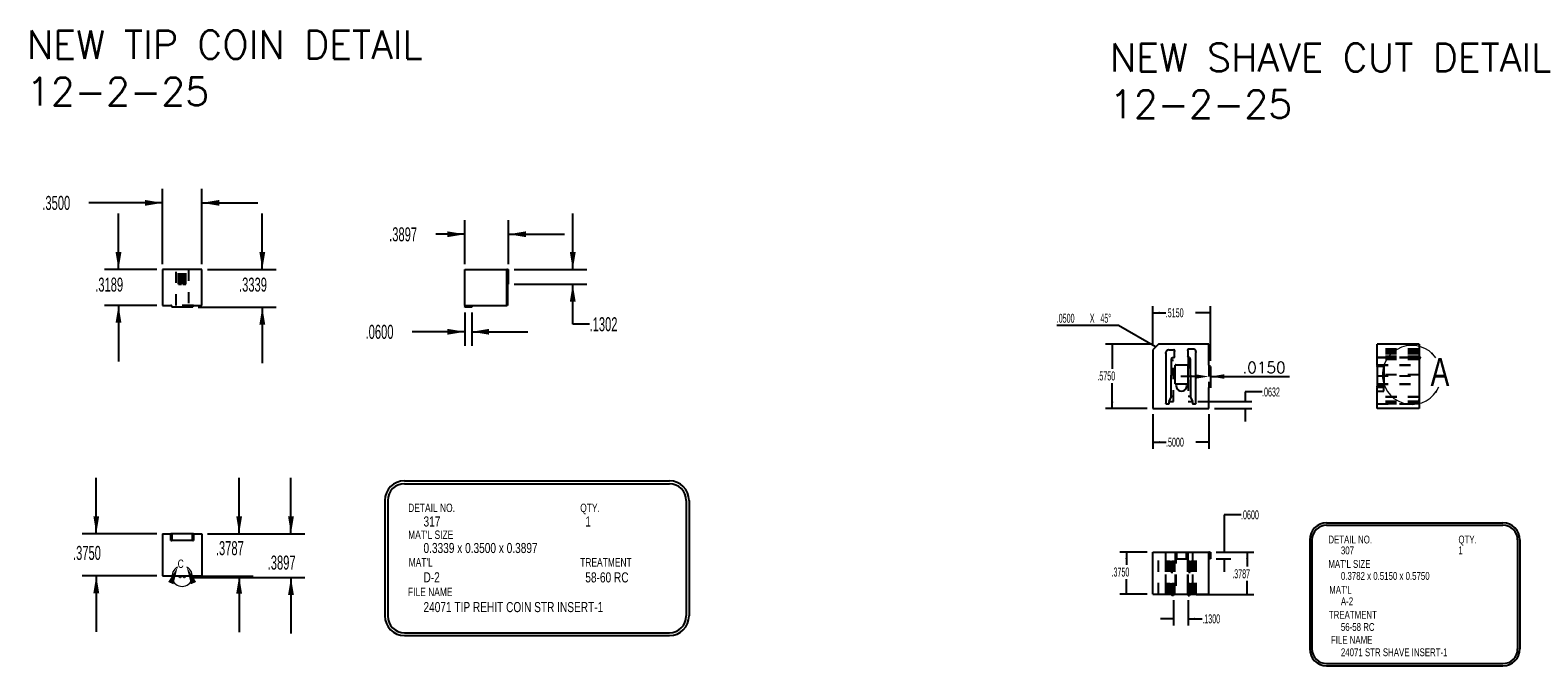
# Model space of a CAD drawing. Header units: inches. Extents: x 1880 to 2363, y -453 to -54.
# Tile 1000 of 1056: x 2229.66 to 2243.13, y -310.47 to -304.8. Entities that reach past the tile are written whole.
import ezdxf

# ---------------------------------------------------------------- set-up
doc = ezdxf.new("R2010")
doc.units = ezdxf.units.IN
doc.header["$LTSCALE"] = 0.5
doc.header["$MEASUREMENT"] = 0
doc.linetypes.add('HIDDEN', pattern=[0.225, 0.15, -0.075])
doc.layers.get('DEFPOINTS').update_dxf_attribs({"color": 8})
for name, color, linetype in [('SID-M-D', 42, 'Continuous'), ('SID-M-H', 4, 'HIDDEN'), ('SID-M-M', 233, 'Continuous'), ('SID-M-S', 105, 'Continuous'), ('SID-M-S2', 1, 'Continuous')]:
    doc.layers.add(name, color=color, linetype=linetype)
doc.styles.add('DIEMAKER', font='romans.shx')
doc.styles.add('SLDTEXTSTYLE0', font='TXT', dxfattribs={"width": 0.595745})
doc.styles.add('T', font='romans.shx')
doc.dimstyles.new('LINEAR', dxfattribs={"dimtxt": 0.1, "dimasz": 0.125, "dimexe": 0.1, "dimexo": 0.05, "dimgap": 0.03, "dimtad": 1, "dimdec": 4, "dimzin": 4, "dimdsep": 46, "dimtxsty": 'DIEMAKER', "dimcen": 0, "dimclrd": 34, "dimclre": 34, "dimclrt": 42, "dimazin": 0, "dimtfac": 1, "dimtdec": 4, "dimtofl": 0, "dimtmove": 0, "dimatfit": 3, "dimfxl": 0, "dimtolj": 1, "dimtzin": 0, "dimarcsym": 0})

# ---------------------------------------------------------------- blocks, each defined once
blk = doc.blocks.new('*D44')
at = {"layer": 'DEFPOINTS', "color": 0}
for p in [(2240.189, -307.887), (2240.204, -307.887), (2240.189, -307.889)]:
    blk.add_point(p, dxfattribs=at)
at = {"layer": 'SID-M-S2', "color": 34, "lineweight": -2}
for p, q in [((2240.064, -307.889), (2239.939, -307.889)), ((2240.189, -307.937), (2240.189, -307.989)), ((2240.204, -307.889), (2240.91, -307.889)), ((2240.204, -307.937), (2240.204, -307.989)), ((2240.329, -307.889), (2240.454, -307.889))]:
    blk.add_line(p, q, dxfattribs=at)
at = {"layer": 'SID-M-S2', "color": 34}
for points in [[(2240.064, -307.91), (2240.064, -307.868), (2240.189, -307.889)], [(2240.329, -307.868), (2240.329, -307.91), (2240.204, -307.889)]]:
    blk.add_solid(points, dxfattribs=at)
at = {"layer": 'SID-M-S2', "color": 42, "insert": (2240.682, -307.809), "char_height": 0.1, "attachment_point": 5, "style": 'DIEMAKER'}
blk.add_mtext('\\A1;.0150', dxfattribs=at)

msp = doc.modelspace()

# ---------------------------------------------------------------- linework, layer by layer
at = {"color": 7, "linetype": 'Continuous', "lineweight": 18}
for centre, radius, start, end in [((2242.00236, -307.87443), 0.26339, 35.264196, 336.262099), ((2231.02208, -309.67109), 0.09105, 116.480103, 63.568728)]:
    msp.add_arc(centre, radius, start, end, dxfattribs=at)
for points in [[(2242.21742, -307.72236), (2242.18435, -307.67145), (2242.17057, -307.68375)], [(2242.24347, -307.98046), (2242.20528, -308.02765), (2242.22123, -308.03694)], [(2230.98149, -309.5896), (2230.89676, -309.72314), (2230.94465, -309.7434)], [(2231.06261, -309.58956), (2231.09958, -309.74333), (2231.14746, -309.72303)]]:
    msp.add_solid(points, dxfattribs=at)
at = {"layer": 'SID-M-D'}
for p, q in [((2230.84708, -306.88469), (2230.84708, -306.2138)), ((2231.19708, -306.88469), (2231.19708, -306.2138)), ((2230.84708, -306.3388), (2230.18876, -306.3388)), ((2231.19708, -306.3388), (2231.69708, -306.3388)), ((2230.45338, -306.93469), (2230.45338, -306.43469)), ((2231.73754, -306.93469), (2231.73754, -306.43469)), ((2233.54709, -306.88469), (2233.54709, -306.49398)), ((2233.93684, -306.88469), (2233.93684, -306.49398)), ((2234.50968, -306.93469), (2234.50968, -306.43469)), ((2233.54709, -306.61898), (2233.28573, -306.61898)), ((2233.93684, -306.61898), (2234.43684, -306.61898)), ((2230.79708, -306.93469), (2230.32838, -306.93469)), ((2231.24708, -306.93469), (2231.86254, -306.93469)), ((2233.98684, -306.93469), (2234.63468, -306.93469)), ((2233.98684, -307.06493), (2234.63468, -307.06493)), ((2234.50968, -307.42168), (2234.50968, -307.06493)), ((2230.79708, -307.25359), (2230.32838, -307.25359)), ((2230.45338, -307.25359), (2230.45338, -307.75359)), ((2231.16383, -307.26859), (2231.86254, -307.26859)), ((2231.73754, -307.26859), (2231.73754, -307.76859)), ((2233.54709, -307.31859), (2233.54709, -307.61443)), ((2233.60709, -307.31859), (2233.60709, -307.61443)), ((2239.68946, -307.59934), (2239.68946, -307.25945)), ((2239.68946, -307.31945), (2239.80452, -307.31945)), ((2240.20446, -307.31945), (2240.07052, -307.31945)), ((2240.20446, -307.74809), (2240.20446, -307.25945)), ((2234.65968, -307.42168), (2234.50968, -307.42168)), ((2233.54709, -307.48943), (2233.07525, -307.48943)), ((2233.60709, -307.48943), (2234.10709, -307.48943)), ((2239.68946, -307.59934), (2239.26693, -307.59934)), ((2239.32693, -307.59934), (2239.32693, -307.81995)), ((2239.32693, -308.17434), (2239.32693, -307.94695)), ((2240.09244, -308.1111), (2240.57429, -308.1111)), ((2240.66429, -308.02679), (2240.51429, -308.02679)), ((2240.51429, -308.02679), (2240.51429, -308.1111)), ((2239.63946, -308.17434), (2239.26693, -308.17434)), ((2239.68946, -308.22434), (2239.68946, -308.53442)), ((2240.18946, -308.22434), (2240.18946, -308.53442)), ((2240.23946, -308.17434), (2240.57429, -308.17434)), ((2240.51429, -308.17434), (2240.51429, -308.28972)), ((2239.68946, -308.47442), (2239.80697, -308.47442)), ((2240.18946, -308.47442), (2240.07297, -308.47442)), ((2230.25498, -309.29234), (2230.25498, -308.79234)), ((2231.53084, -309.29234), (2231.53084, -308.79234)), ((2231.99342, -309.29234), (2231.99342, -308.79234)), ((2240.47667, -309.12318), (2240.32667, -309.12318)), ((2240.32667, -309.12318), (2240.32667, -309.45661)), ((2230.79708, -309.29234), (2230.12998, -309.29234)), ((2231.24708, -309.29234), (2232.11842, -309.29234)), ((2231.24708, -309.29234), (2231.65584, -309.29234)), ((2239.63946, -309.45661), (2239.39333, -309.45661)), ((2239.45333, -309.45661), (2239.45333, -309.57016)), ((2240.25446, -309.45661), (2240.38667, -309.45661)), ((2240.25446, -309.45661), (2240.59115, -309.45661)), ((2240.53115, -309.45661), (2240.53115, -309.58553)), ((2240.25446, -309.51661), (2240.38667, -309.51661)), ((2240.32667, -309.51661), (2240.32667, -309.63199)), ((2230.79708, -309.66734), (2230.12998, -309.66734)), ((2230.25498, -309.66734), (2230.25498, -310.16734)), ((2231.09294, -309.68209), (2232.11842, -309.68209)), ((2231.12708, -309.67109), (2231.65584, -309.67109)), ((2231.53084, -309.67109), (2231.53084, -310.17109)), ((2231.99342, -309.68209), (2231.99342, -310.18209)), ((2239.45333, -309.83161), (2239.45333, -309.69716)), ((2240.53115, -309.83535), (2240.53115, -309.71253)), ((2239.63946, -309.83161), (2239.39333, -309.83161)), ((2239.87446, -309.88535), (2239.87446, -310.11156)), ((2240.00446, -309.88535), (2240.00446, -310.11156)), ((2240.07546, -309.83535), (2240.59115, -309.83535)), ((2239.87446, -310.05156), (2239.75907, -310.05156)), ((2240.00446, -310.05156), (2240.13095, -310.05156))]:
    msp.add_line(p, q, dxfattribs=at)
at = {"layer": 'SID-M-D', "color": 0}
for p, q in [((2239.38163, -307.43218), (2238.83063, -307.43218)), ((2239.71446, -307.62434), (2239.38163, -307.43218))]:
    msp.add_line(p, q, dxfattribs=at)
at = {"layer": 'SID-M-D'}
for points in [[(2230.84708, -306.3388), (2230.69108, -306.3128), (2230.69108, -306.3648)], [(2231.19708, -306.3388), (2231.35308, -306.3648), (2231.35308, -306.3128)], [(2233.54709, -306.61898), (2233.39109, -306.59298), (2233.39109, -306.64498)], [(2233.93684, -306.61898), (2234.09284, -306.64498), (2234.09284, -306.59298)], [(2230.45338, -306.93469), (2230.47938, -306.77869), (2230.42738, -306.77869)], [(2231.73754, -306.93469), (2231.76354, -306.77869), (2231.71154, -306.77869)], [(2234.50968, -306.93469), (2234.53568, -306.77869), (2234.48368, -306.77869)], [(2234.50968, -307.06493), (2234.48368, -307.22093), (2234.53568, -307.22093)], [(2230.45338, -307.25359), (2230.42738, -307.40959), (2230.47938, -307.40959)], [(2231.73754, -307.26859), (2231.71154, -307.42459), (2231.76354, -307.42459)], [(2239.68946, -307.31945), (2239.74946, -307.32868), (2239.74946, -307.31022)], [(2240.20446, -307.31945), (2240.14446, -307.31022), (2240.14446, -307.32868)], [(2233.54709, -307.48943), (2233.39109, -307.46343), (2233.39109, -307.51543)], [(2233.60709, -307.48943), (2233.76309, -307.51543), (2233.76309, -307.46343)], [(2239.32693, -307.59934), (2239.3177, -307.65934), (2239.33616, -307.65934)], [(2239.32693, -308.17434), (2239.33616, -308.11434), (2239.3177, -308.11434)], [(2240.51429, -308.1111), (2240.52353, -308.0511), (2240.50506, -308.0511)], [(2240.51429, -308.17434), (2240.50506, -308.23434), (2240.52353, -308.23434)], [(2239.68946, -308.47442), (2239.74946, -308.48365), (2239.74946, -308.46519)], [(2240.18946, -308.47442), (2240.12946, -308.46519), (2240.12946, -308.48365)], [(2230.25498, -309.29234), (2230.28098, -309.13634), (2230.22898, -309.13634)], [(2231.53084, -309.29234), (2231.55684, -309.13634), (2231.50484, -309.13634)], [(2231.99342, -309.29234), (2232.01942, -309.13634), (2231.96742, -309.13634)], [(2239.45333, -309.45661), (2239.4441, -309.51661), (2239.46256, -309.51661)], [(2240.32667, -309.45661), (2240.3359, -309.39661), (2240.31744, -309.39661)], [(2240.53115, -309.45661), (2240.52192, -309.51661), (2240.54038, -309.51661)], [(2240.32667, -309.51661), (2240.31744, -309.57661), (2240.3359, -309.57661)], [(2230.25498, -309.66734), (2230.22898, -309.82334), (2230.28098, -309.82334)], [(2231.53084, -309.67109), (2231.50484, -309.82709), (2231.55684, -309.82709)], [(2231.99342, -309.68209), (2231.96742, -309.83809), (2232.01942, -309.83809)], [(2239.45333, -309.83161), (2239.46256, -309.77161), (2239.4441, -309.77161)], [(2240.53115, -309.83535), (2240.54038, -309.77535), (2240.52192, -309.77535)], [(2239.87446, -310.05156), (2239.81446, -310.04233), (2239.81446, -310.06079)], [(2240.00446, -310.05156), (2240.06446, -310.06079), (2240.06446, -310.04233)]]:
    msp.add_solid(points, dxfattribs=at)
at = {"layer": 'SID-M-D', "color": 0}
msp.add_solid([(2239.71446, -307.62434), (2239.66711, -307.58634), (2239.65788, -307.60233)], dxfattribs=at)
at = {"layer": 'SID-M-H'}
for p, q in [((2230.96708, -307.25359), (2230.96708, -306.93469)), ((2230.99023, -307.06493), (2230.99023, -306.93469)), ((2231.00123, -307.06493), (2231.00123, -306.93469)), ((2231.00623, -307.06493), (2231.00623, -306.93469)), ((2231.01723, -307.06493), (2231.01723, -306.93469)), ((2231.02694, -307.06493), (2231.02694, -306.93469)), ((2231.03794, -307.06493), (2231.03794, -306.93469)), ((2231.04294, -307.06493), (2231.04294, -306.93469)), ((2231.05394, -307.06493), (2231.05394, -306.93469)), ((2231.07708, -306.93469), (2231.07708, -307.25359)), ((2230.99023, -307.06493), (2231.01723, -307.06493)), ((2231.02694, -307.06493), (2231.05394, -307.06493)), ((2231.12333, -307.25359), (2230.92083, -307.25359)), ((2233.54709, -307.26109), (2233.60709, -307.26109)), ((2239.85496, -307.74307), (2239.87446, -307.74307)), ((2239.87446, -308.1111), (2239.87446, -307.7179)), ((2240.00446, -307.7174), (2240.00446, -308.1111)), ((2240.00446, -307.7174), (2240.01496, -307.7174)), ((2240.00446, -307.74307), (2240.02396, -307.74307)), ((2242.06606, -307.64339), (2241.69106, -307.64339)), ((2242.06606, -307.64439), (2241.69106, -307.64439)), ((2242.06606, -307.64934), (2241.69106, -307.64934)), ((2242.06606, -307.65139), (2241.69106, -307.65139)), ((2242.06606, -307.65239), (2241.69106, -307.65239)), ((2242.06606, -307.65958), (2241.69106, -307.65958)), ((2242.06606, -307.66758), (2241.69106, -307.66758)), ((2242.06606, -307.6771), (2241.69106, -307.6771)), ((2242.06606, -307.6851), (2241.69106, -307.6851)), ((2242.06606, -307.70907), (2241.69106, -307.70907)), ((2242.06606, -307.71157), (2241.69106, -307.71157)), ((2242.06606, -307.71584), (2241.69106, -307.71584)), ((2241.69106, -307.7164), (2242.06606, -307.7164)), ((2242.06606, -307.71736), (2241.69106, -307.71736)), ((2242.06606, -307.7179), (2241.69106, -307.7179)), ((2242.06606, -307.71844), (2241.69106, -307.71844)), ((2241.69106, -307.7189), (2242.06606, -307.7189)), ((2242.06606, -307.73766), (2241.69106, -307.73766)), ((2242.07897, -307.7179), (2242.06606, -307.7179)), ((2240.18946, -307.78809), (2240.18946, -307.98559)), ((2241.69106, -307.78354), (2242.06606, -307.78354)), ((2241.69106, -307.78854), (2242.06606, -307.78854)), ((2241.69106, -307.78854), (2242.06606, -307.78854)), ((2242.06606, -307.87443), (2241.69106, -307.87443)), ((2241.69106, -307.88293), (2242.06606, -307.88293)), ((2241.69106, -307.95354), (2242.06606, -307.95354)), ((2241.69106, -307.95354), (2242.06606, -307.95354)), ((2241.69106, -307.95854), (2242.06606, -307.95854)), ((2241.69106, -308.02042), (2241.75106, -308.02042)), ((2241.75106, -308.02042), (2241.75106, -307.98559)), ((2239.83647, -308.1111), (2239.87446, -308.1111)), ((2239.85346, -308.06567), (2239.87446, -308.06567)), ((2240.00446, -308.06567), (2240.02546, -308.06567)), ((2240.00446, -308.1111), (2240.04244, -308.1111)), ((2242.0694, -308.0707), (2241.69106, -308.0707)), ((2242.06606, -308.0707), (2241.69106, -308.0707)), ((2242.06922, -308.07288), (2241.69106, -308.07288)), ((2242.06606, -308.07288), (2241.69106, -308.07288)), ((2242.06606, -308.11266), (2241.69106, -308.11266)), ((2242.06606, -308.11266), (2241.69106, -308.11266)), ((2242.06606, -308.11445), (2241.69106, -308.11445)), ((2242.06606, -308.11445), (2241.69106, -308.11445)), ((2242.06606, -308.12232), (2241.69106, -308.12232)), ((2242.06606, -308.12496), (2241.69106, -308.12496)), ((2242.06606, -308.13129), (2241.69106, -308.13129)), ((2241.69106, -308.13229), (2242.06606, -308.13229)), ((2239.73946, -309.83161), (2239.73946, -309.45661)), ((2239.80346, -309.45661), (2239.80346, -309.83161)), ((2239.80446, -309.83161), (2239.80446, -309.45661)), ((2239.81078, -309.83161), (2239.81078, -309.45661)), ((2239.82646, -309.83161), (2239.82646, -309.45661)), ((2239.83543, -309.83161), (2239.83543, -309.45661)), ((2239.8358, -309.83161), (2239.8358, -309.45661)), ((2239.83643, -309.83161), (2239.83643, -309.45661)), ((2239.83717, -309.83161), (2239.83717, -309.45661)), ((2239.853, -309.83476), (2239.853, -309.45661)), ((2239.85346, -309.83494), (2239.85346, -309.45661)), ((2239.85496, -309.83535), (2239.85496, -309.45661)), ((2239.86196, -309.84432), (2239.86196, -309.45661)), ((2239.86269, -309.84451), (2239.86269, -309.45661)), ((2239.86877, -309.83161), (2239.86877, -309.45661)), ((2239.87763, -309.83161), (2239.87763, -309.45661)), ((2239.88396, -309.83161), (2239.88396, -309.45661)), ((2239.88496, -309.83161), (2239.88496, -309.45661)), ((2239.88896, -309.45661), (2239.88896, -309.83161)), ((2239.89396, -309.45661), (2239.89396, -309.83161)), ((2239.89396, -309.45661), (2239.89396, -309.83161)), ((2239.89883, -309.45661), (2239.89883, -309.51661)), ((2239.9013, -309.45661), (2239.9013, -309.51661)), ((2239.99012, -309.51661), (2239.99012, -309.45661)), ((2239.99258, -309.51661), (2239.99258, -309.45661)), ((2239.99746, -309.45661), (2239.99746, -309.83161)), ((2239.99746, -309.45661), (2239.99746, -309.83161)), ((2239.99946, -309.45661), (2239.99946, -309.83161)), ((2240.00046, -309.83161), (2240.00046, -309.45661)), ((2240.00246, -309.45661), (2240.00246, -309.83161)), ((2240.00613, -309.83161), (2240.00613, -309.45661)), ((2240.01474, -309.83161), (2240.01474, -309.45661)), ((2240.01565, -309.83161), (2240.01565, -309.45661)), ((2240.01696, -309.84432), (2240.01696, -309.45661)), ((2240.02396, -309.83535), (2240.02396, -309.45661)), ((2240.02546, -309.83494), (2240.02546, -309.45661)), ((2240.02591, -309.83476), (2240.02591, -309.45661)), ((2240.04175, -309.83161), (2240.04175, -309.45661)), ((2240.04248, -309.45661), (2240.04248, -309.83161)), ((2240.04311, -309.83161), (2240.04311, -309.45661)), ((2240.04348, -309.83161), (2240.04348, -309.45661)), ((2240.05245, -309.83161), (2240.05245, -309.45661)), ((2240.06813, -309.83161), (2240.06813, -309.45661)), ((2240.07446, -309.83161), (2240.07446, -309.45661)), ((2240.07546, -309.83161), (2240.07546, -309.45661)), ((2240.19446, -309.51661), (2240.19446, -309.45661)), ((2239.89883, -309.51661), (2239.99258, -309.51661)), ((2240.01496, -309.8447), (2240.01496, -309.83161))]:
    msp.add_line(p, q, dxfattribs=at)
at = {"layer": 'SID-M-M'}
for p, q in [((2233.00704, -308.82074), (2235.37302, -308.82074)), ((2233.00704, -308.84574), (2235.37302, -308.84574)), ((2232.83204, -308.99574), (2232.83204, -310.02626)), ((2232.85704, -308.99574), (2232.85704, -310.02626)), ((2235.52302, -308.99574), (2235.52302, -310.02626)), ((2235.54802, -308.99574), (2235.54802, -310.02626)), ((2241.24115, -309.19606), (2242.81564, -309.19606)), ((2241.24115, -309.19606), (2242.81564, -309.19606)), ((2241.24115, -309.21606), (2242.81564, -309.21606)), ((2241.0899, -309.34731), (2241.0899, -310.3202)), ((2241.0899, -309.34731), (2241.0899, -310.3202)), ((2241.1099, -309.34731), (2241.1099, -310.3202)), ((2242.94689, -309.34731), (2242.94689, -310.3202)), ((2242.96689, -309.34731), (2242.96689, -310.3202)), ((2242.96689, -309.34731), (2242.96689, -310.3202)), ((2233.00704, -310.17626), (2235.37302, -310.17626)), ((2233.00704, -310.20126), (2235.37302, -310.20126)), ((2241.24115, -310.45145), (2242.81564, -310.45145)), ((2241.24115, -310.47145), (2242.81564, -310.47145)), ((2241.24115, -310.47145), (2242.81564, -310.47145))]:
    msp.add_line(p, q, dxfattribs=at)
for centre, radius, start, end in [((2233.00704, -308.99574), 0.175, 90, 180), ((2235.37302, -308.99574), 0.175, 0, 90), ((2233.00704, -308.99574), 0.15, 90, 180), ((2235.37302, -308.99574), 0.15, 0, 90), ((2241.24115, -309.34731), 0.15125, 90, 180), ((2241.24115, -309.34731), 0.13125, 90, 180), ((2242.81564, -309.34731), 0.15125, 0, 90), ((2242.81564, -309.34731), 0.15125, 0, 90), ((2242.81564, -309.34731), 0.13125, 0, 90), ((2233.00704, -310.02626), 0.175, 180, 270), ((2233.00704, -310.02626), 0.15, 180, 270), ((2235.37302, -310.02626), 0.15, 270, 0), ((2235.37302, -310.02626), 0.175, 270, 0), ((2241.24115, -310.3202), 0.15125, 180, 270), ((2241.24115, -310.3202), 0.15125, 180, 270), ((2241.24115, -310.3202), 0.13125, 180, 270), ((2242.81564, -310.3202), 0.15125, 270, 0), ((2242.81564, -310.3202), 0.13125, 270, 0), ((2242.81564, -310.3202), 0.15125, 270, 0)]:
    msp.add_arc(centre, radius, start, end, dxfattribs=at)
at = {"layer": 'SID-M-S'}
for p, q in [((2230.84708, -306.93469), (2230.84708, -307.25359)), ((2231.19708, -306.93469), (2230.84708, -306.93469)), ((2231.19708, -307.25359), (2231.19708, -306.93469)), ((2233.54709, -307.25359), (2233.54709, -306.93469)), ((2233.54709, -306.93469), (2233.92209, -306.93469)), ((2233.92209, -307.25359), (2233.92209, -306.93469)), ((2233.92584, -306.93469), (2233.92209, -306.93469)), ((2233.92584, -306.93469), (2233.92584, -307.25359)), ((2233.92584, -306.93469), (2233.93684, -306.93469)), ((2233.93684, -307.06493), (2233.93684, -306.93469)), ((2233.92584, -307.06493), (2233.93684, -307.06493)), ((2230.84708, -307.25359), (2230.92083, -307.25359)), ((2230.92833, -307.26109), (2230.92833, -307.26659)), ((2230.92833, -307.26659), (2230.93033, -307.26859)), ((2231.11383, -307.26859), (2230.93033, -307.26859)), ((2231.11383, -307.26859), (2231.11583, -307.26659)), ((2231.11583, -307.26109), (2231.11583, -307.26659)), ((2231.12333, -307.25359), (2231.19708, -307.25359)), ((2233.54709, -307.25359), (2233.92209, -307.25359)), ((2233.54709, -307.25359), (2233.54709, -307.26109)), ((2233.60709, -307.26109), (2233.54709, -307.26109)), ((2233.54709, -307.26109), (2233.54709, -307.26659)), ((2233.54709, -307.26659), (2233.60709, -307.26659)), ((2233.54709, -307.26859), (2233.54709, -307.26659)), ((2233.60709, -307.26859), (2233.54709, -307.26859)), ((2233.60709, -307.26109), (2233.60709, -307.25359)), ((2233.60709, -307.26659), (2233.60709, -307.26109)), ((2233.60709, -307.26659), (2233.60709, -307.26859)), ((2233.92584, -307.25359), (2233.92209, -307.25359)), ((2239.73946, -307.59934), (2239.68946, -307.64934)), ((2240.18946, -307.59934), (2239.73946, -307.59934)), ((2240.18946, -307.78809), (2240.18946, -307.59934)), ((2242.06606, -307.59934), (2241.69106, -307.59934)), ((2241.69106, -307.78809), (2241.69106, -307.59934)), ((2242.06606, -307.59934), (2242.06606, -308.17434)), ((2239.68946, -307.64934), (2239.68946, -308.17434)), ((2239.80446, -307.6851), (2239.80446, -308.12496)), ((2239.86877, -307.65239), (2239.83717, -307.65239)), ((2239.85496, -307.73766), (2239.86196, -307.71844)), ((2239.85496, -307.87443), (2239.85496, -307.73766)), ((2239.86269, -307.7179), (2239.87763, -307.7179)), ((2239.88396, -307.71157), (2239.88396, -307.66758)), ((2240.00046, -307.65958), (2240.00046, -307.70907)), ((2240.00613, -307.71584), (2240.01474, -307.71736)), ((2240.04175, -307.64439), (2240.01565, -307.64439)), ((2240.01696, -307.71844), (2240.02396, -307.73766)), ((2240.02396, -307.73766), (2240.02396, -307.87443)), ((2240.07446, -308.12496), (2240.07446, -307.6771)), ((2242.07915, -307.7174), (2242.06606, -307.7174)), ((2242.07878, -307.71844), (2242.06606, -307.71844)), ((2242.07178, -307.73766), (2242.06606, -307.73766)), ((2242.06981, -307.74307), (2242.07178, -307.73766)), ((2242.06981, -307.87443), (2242.06981, -307.74307)), ((2242.07178, -307.73766), (2242.07878, -307.71844)), ((2242.07878, -307.71844), (2242.07915, -307.7174)), ((2239.85346, -307.88293), (2239.85496, -307.87443)), ((2239.85346, -308.0707), (2239.85346, -307.88293)), ((2239.88896, -307.95354), (2239.88896, -307.78854)), ((2239.89396, -307.78354), (2239.99746, -307.78354)), ((2240.00246, -307.78854), (2240.00246, -307.95354)), ((2240.02396, -307.87443), (2240.02546, -307.88293)), ((2240.02546, -307.88293), (2240.02546, -308.0707)), ((2240.19446, -307.79309), (2240.19946, -307.79309)), ((2240.20446, -307.79809), (2240.19946, -307.79309)), ((2240.20446, -307.79809), (2240.20446, -307.97559)), ((2241.69106, -307.78809), (2241.75106, -307.78809)), ((2241.69106, -307.78809), (2241.69106, -307.79309)), ((2241.69106, -307.79309), (2241.75106, -307.79309)), ((2241.69106, -307.79809), (2241.69106, -307.79309)), ((2241.75106, -307.79809), (2241.69106, -307.79809)), ((2241.69106, -307.79809), (2241.69106, -307.97559)), ((2241.75106, -307.79309), (2241.75106, -307.78809)), ((2241.75106, -307.79309), (2241.75106, -307.79809)), ((2241.75106, -307.79809), (2241.75106, -307.97559)), ((2242.06981, -307.87443), (2242.06606, -307.87443)), ((2242.06606, -307.88293), (2242.06981, -307.88293)), ((2242.06981, -307.88293), (2242.06981, -307.87443)), ((2242.06981, -308.06567), (2242.06981, -307.88293)), ((2239.9013, -307.95854), (2239.89396, -307.95854)), ((2239.99012, -307.95854), (2239.9013, -307.95854)), ((2239.99746, -307.95854), (2239.99012, -307.95854)), ((2240.18946, -308.17434), (2240.18946, -307.98559)), ((2240.19446, -307.98059), (2240.19946, -307.98059)), ((2240.19946, -307.98059), (2240.20446, -307.97559)), ((2241.69106, -307.97559), (2241.75106, -307.97559)), ((2241.69106, -307.98059), (2241.69106, -307.97559)), ((2241.75106, -307.98059), (2241.69106, -307.98059)), ((2241.69106, -307.98059), (2241.69106, -307.98559)), ((2241.75106, -307.98559), (2241.69106, -307.98559)), ((2241.69106, -308.17434), (2241.69106, -307.98559)), ((2241.75106, -307.97559), (2241.75106, -307.98059)), ((2241.75106, -307.98559), (2241.75106, -307.98059)), ((2239.81078, -308.13129), (2239.82646, -308.13129)), ((2239.83543, -308.12232), (2239.83543, -308.11445)), ((2239.8358, -308.11266), (2239.853, -308.07288)), ((2240.02591, -308.07288), (2240.04311, -308.11266)), ((2240.04348, -308.11445), (2240.04348, -308.12232)), ((2240.05245, -308.13129), (2240.06813, -308.13129)), ((2242.0694, -308.0707), (2242.06606, -308.0707)), ((2242.06606, -308.1111), (2242.06922, -308.07288)), ((2242.06922, -308.07288), (2242.06606, -308.07288)), ((2242.06922, -308.07288), (2242.0694, -308.0707)), ((2242.0694, -308.0707), (2242.06981, -308.06567)), ((2239.68946, -308.17434), (2240.18946, -308.17434)), ((2242.06606, -308.17434), (2241.69106, -308.17434)), ((2230.84708, -309.29234), (2230.84708, -309.66734)), ((2230.84708, -309.29234), (2230.92083, -309.29234)), ((2230.92083, -309.35234), (2230.92083, -309.29234)), ((2230.92833, -309.29234), (2230.92083, -309.29234)), ((2230.92083, -309.35234), (2230.92833, -309.35234)), ((2230.92833, -309.35234), (2230.92833, -309.29234)), ((2230.92833, -309.29234), (2230.93033, -309.29234)), ((2230.93033, -309.35234), (2230.92833, -309.35234)), ((2230.93033, -309.29234), (2230.93033, -309.35234)), ((2231.11383, -309.29234), (2230.93033, -309.29234)), ((2231.11383, -309.35234), (2230.93033, -309.35234)), ((2231.11383, -309.35234), (2231.11383, -309.29234)), ((2231.11383, -309.29234), (2231.11583, -309.29234)), ((2231.11583, -309.35234), (2231.11383, -309.35234)), ((2231.11583, -309.29234), (2231.11583, -309.35234)), ((2231.12333, -309.29234), (2231.11583, -309.29234)), ((2231.11583, -309.35234), (2231.12333, -309.35234)), ((2231.12333, -309.29234), (2231.12333, -309.35234)), ((2231.12333, -309.29234), (2231.19708, -309.29234)), ((2231.19708, -309.29234), (2231.19708, -309.66734)), ((2239.68946, -309.45661), (2240.18946, -309.45661)), ((2239.68946, -309.83161), (2239.68946, -309.45661)), ((2240.18946, -309.83161), (2240.18946, -309.45661)), ((2240.19446, -309.45661), (2240.18946, -309.45661)), ((2240.19446, -309.45661), (2240.19446, -309.51661)), ((2240.19446, -309.45661), (2240.19946, -309.45661)), ((2240.19946, -309.51661), (2240.19946, -309.45661)), ((2240.19946, -309.45661), (2240.20446, -309.45661)), ((2240.20446, -309.45661), (2240.20446, -309.51661)), ((2240.18946, -309.51661), (2240.19446, -309.51661)), ((2240.19946, -309.51661), (2240.19446, -309.51661)), ((2240.20446, -309.51661), (2240.19946, -309.51661)), ((2230.84708, -309.66734), (2230.96708, -309.66734)), ((2230.96708, -309.67109), (2230.96708, -309.66734)), ((2231.07708, -309.67109), (2230.96708, -309.67109)), ((2231.00123, -309.68209), (2230.99023, -309.67109)), ((2231.00623, -309.68209), (2231.00123, -309.68209)), ((2231.01723, -309.67109), (2231.00623, -309.68209)), ((2231.03794, -309.68209), (2231.02694, -309.67109)), ((2231.04294, -309.68209), (2231.03794, -309.68209)), ((2231.05394, -309.67109), (2231.04294, -309.68209)), ((2231.07708, -309.66734), (2231.19708, -309.66734)), ((2231.07708, -309.67109), (2231.07708, -309.66734)), ((2239.68946, -309.83161), (2240.18946, -309.83161)), ((2239.853, -309.83476), (2239.83647, -309.83161)), ((2239.85346, -309.83494), (2239.85346, -309.83535)), ((2239.85346, -309.83535), (2239.87446, -309.83535)), ((2239.85496, -309.83732), (2239.85496, -309.83535)), ((2239.86196, -309.84432), (2239.85496, -309.83732)), ((2239.87446, -309.84451), (2239.86269, -309.84451)), ((2239.87446, -309.83161), (2239.87446, -309.83535)), ((2239.87446, -309.83535), (2239.87446, -309.84451)), ((2240.00446, -309.83535), (2240.00446, -309.83161)), ((2240.00446, -309.83535), (2240.02546, -309.83535)), ((2240.00446, -309.8447), (2240.00446, -309.83535)), ((2240.00446, -309.8447), (2240.01496, -309.8447)), ((2240.02396, -309.83732), (2240.01696, -309.84432)), ((2240.02396, -309.83535), (2240.02396, -309.83732)), ((2240.02546, -309.83494), (2240.02546, -309.83535)), ((2240.04244, -309.83161), (2240.02591, -309.83476))]:
    msp.add_line(p, q, dxfattribs=at)
for centre, radius, start, end in [((2230.92083, -307.26109), 0.0075, 0, 90), ((2231.12333, -307.26109), 0.0075, 90, 180), ((2239.82996, -307.67789), 0.0265, 74.209716, 195.790284), ((2239.86496, -307.72179), 0.0045, 120.286198, 131.833335), ((2239.87346, -307.66289), 0.0115, 335.929385, 114.070615), ((2239.88046, -307.7144), 0.0045, 231.057559, 38.942441), ((2240.01096, -307.65489), 0.0115, 65.929385, 204.070615), ((2240.00396, -307.7119), 0.0045, 141.057559, 298.942441), ((2240.01396, -307.72179), 0.0045, 48.166665, 80), ((2240.04896, -307.66989), 0.0265, 344.209716, 105.790284), ((2239.89396, -307.78854), 0.005, 90, 180), ((2239.99746, -307.78854), 0.005, 0, 90), ((2240.19446, -307.78809), 0.005, 180, 270), ((2239.89396, -307.95354), 0.005, 180, 270), ((2239.94571, -307.97354), 0.04688, 161.337075, 18.662925), ((2239.99746, -307.95354), 0.005, 270, 0), ((2240.19446, -307.98559), 0.005, 90, 180), ((2239.80796, -308.12779), 0.0045, 141.057559, 308.942441), ((2239.82993, -308.12579), 0.0065, 237.795772, 32.204228), ((2239.83993, -308.11445), 0.0045, 156.611518, 180), ((2239.84796, -308.0707), 0.0055, 336.611518, 0), ((2240.03096, -308.0707), 0.0055, 180, 203.388482), ((2240.04898, -308.12579), 0.0065, 147.795772, 302.204228), ((2240.03898, -308.11445), 0.0045, 0, 23.388482), ((2240.07096, -308.12779), 0.0045, 231.057559, 38.942441)]:
    msp.add_arc(centre, radius, start, end, dxfattribs=at)
for centre, major_axis, ratio, start_param, end_param in [((2239.84796, -309.83494), (0.0055, 0), 0.0825, 0, 0.40820603), ((2239.86496, -309.8431), (0.0045, 0), 0.36397023, 3.98225955, 4.18379511), ((2240.01396, -309.8431), (0.0045, 0), 0.36397023, 4.93812659, 5.44251841), ((2240.03096, -309.83494), (0.0055, 0), 0.0825, 2.73338663, 3.14159265)]:
    msp.add_ellipse(centre, major_axis=major_axis, ratio=ratio, start_param=start_param, end_param=end_param, dxfattribs=at)

# ---------------------------------------------------------------- texts
at = {"color": 7, "lineweight": 18, "style": 'SLDTEXTSTYLE0', "width": 0.75}
for s, height, p in [('A', 0.25, (2242.16939, -307.97236)), ('C', 0.075, (2230.98149, -309.59792))]:
    msp.add_text(s, height=height, dxfattribs=at).set_placement(p)
at = {"layer": 'SID-M-D', "style": 'SLDTEXTSTYLE0', "width": 0.75}
for s, height, p in [('DETAIL NO.', 0.075, (2233.03992, -309.09853)), ('QTY.', 0.075, (2234.57616, -309.09853)), ('317', 0.09, (2233.17686, -309.22781)), ('1', 0.09, (2234.62189, -309.22781)), ("MAT'L SIZE", 0.075, (2233.03992, -309.33864)), ('DETAIL NO.', 0.07, (2241.25654, -309.3789)), ('QTY.', 0.07, (2242.41799, -309.3789)), ('0.3339 x 0.3500 x 0.3897', 0.09, (2233.17686, -309.46462)), ('307', 0.07, (2241.36852, -309.476)), ('1', 0.07, (2242.41799, -309.476)), ("MAT'L", 0.075, (2233.04455, -309.58481)), ('D-2', 0.09, (2233.17686, -309.72585)), ('TREATMENT', 0.075, (2234.57616, -309.58481)), ('58-60 RC', 0.09, (2234.62189, -309.72693)), ("MAT'L SIZE", 0.07, (2241.25654, -309.59702)), ('0.3782 x 0.5150 x 0.5750', 0.07, (2241.36852, -309.7039)), ("MAT'L", 0.07, (2241.2644, -309.82799)), ('FILE NAME', 0.075, (2233.03862, -309.84894)), ('24071 TIP REHIT COIN STR INSERT-1', 0.09, (2233.17686, -309.99195)), ('A-2', 0.07, (2241.36852, -309.93082)), ('TREATMENT', 0.07, (2241.26111, -310.05123)), ('56-58 RC', 0.07, (2241.36852, -310.15965)), ('FILE NAME', 0.07, (2241.27931, -310.27471)), ('24071 STR SHAVE INSERT-1', 0.07, (2241.36852, -310.38546))]:
    msp.add_text(s, height=height, dxfattribs=at).set_placement(p)
at = {"layer": 'SID-M-D', "attachment_point": 1, "style": 'SLDTEXTSTYLE0'}
for s, insert, char_height in [('.3500', (2229.77313, -306.27689), 0.125), ('.3897', (2232.87011, -306.55707), 0.125), ('.3189', (2230.24557, -307.00602), 0.125), ('.3339', (2231.52973, -307.00602), 0.125), ('.5150', (2239.80452, -307.27983), 0.08), ('.0600', (2232.65963, -307.42752), 0.125), ('.1302', (2234.65968, -307.35976), 0.125), ('.5750', (2239.19393, -307.84382), 0.08), ('.0632', (2240.66429, -307.98717), 0.08), ('.5000', (2239.80697, -308.43479), 0.08), ('.0600', (2240.47667, -309.08355), 0.08), ('.3787', (2231.32303, -309.35861), 0.125), ('.3750', (2230.04717, -309.40114), 0.125), ('.3897', (2231.7856, -309.48713), 0.125), ('.3750', (2239.32033, -309.59403), 0.08), ('.3787', (2240.39815, -309.60941), 0.08), ('.1300', (2240.13095, -310.01193), 0.08)]:
    msp.add_mtext(s, dxfattribs=dict(at, insert=insert, char_height=char_height))
at = {"layer": 'SID-M-D', "color": 0, "char_height": 0.08, "attachment_point": 1, "style": 'SLDTEXTSTYLE0'}
for s, insert in [('.0500', (2238.83063, -307.32906)), ('X', (2239.12663, -307.32906)), ('45°', (2239.22075, -307.32906))]:
    msp.add_mtext(s, dxfattribs=dict(at, insert=insert))
at = {"layer": 'SID-M-S2', "char_height": 0.25, "width": 4.9865619, "attachment_point": 1, "style": 'T'}
for s, insert in [('{NEW TIP COIN DETAIL\\P12-2-25}', (2229.63457, -304.80168)), ('{NEW SHAVE CUT DETAIL\\P12-2-25}', (2239.30479, -304.91694))]:
    msp.add_mtext(s, dxfattribs=dict(at, insert=insert))

# ---------------------------------------------------------------- dimensions: what is measured, and where the dimension line sits
at = {"layer": 'SID-M-S2'}
dim = msp.add_linear_dim(base=(2240.18946, -307.88887), p1=(2240.20446, -307.88684), p2=(2240.18946, -307.88684), dimstyle='LINEAR', dxfattribs=at)
dim.commit()
dim.dimension.update_dxf_attribs({"geometry": '*D44', "text_midpoint": (2240.68237, -307.88887), "dimtype": 160})

doc.saveas('drawing.dxf')
